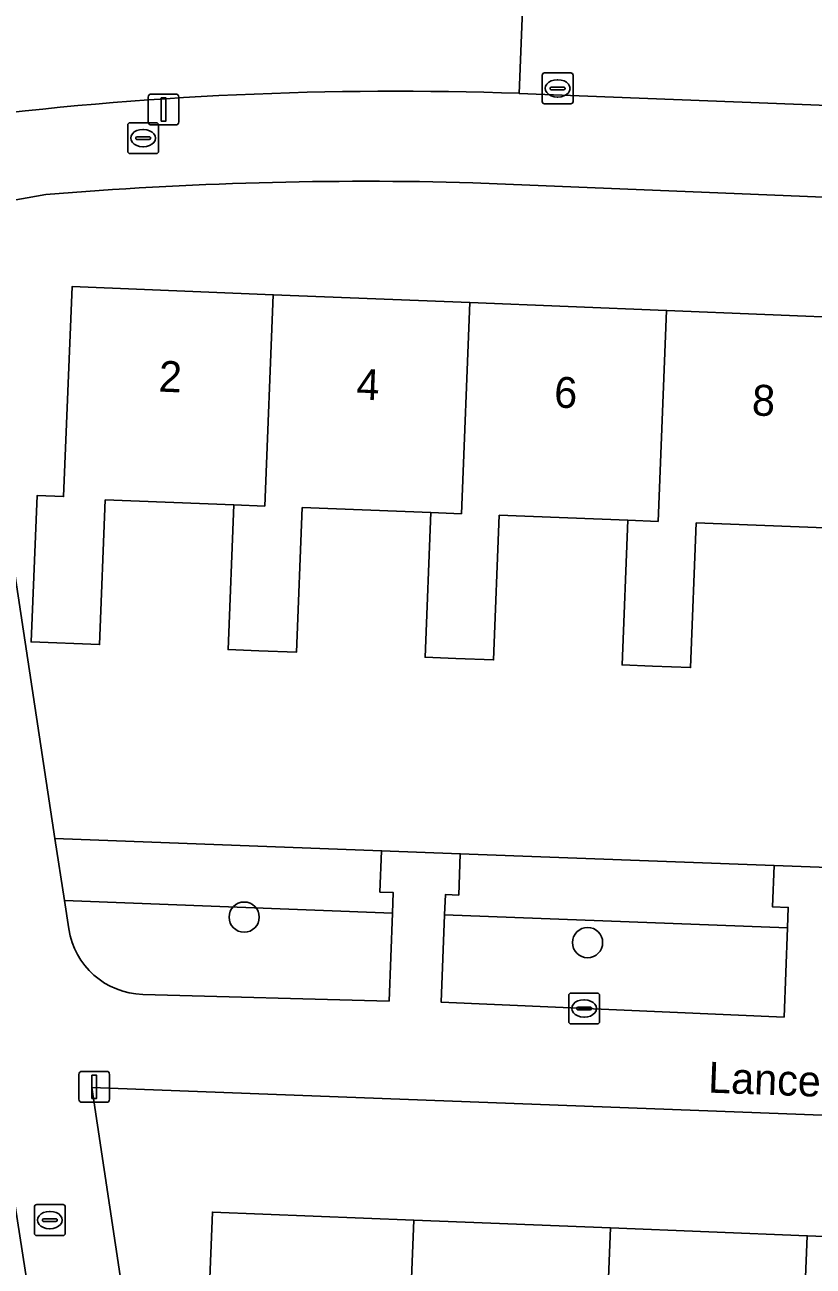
# Model space of a CAD drawing. Extents: x 160077 to 160948, y 386481 to 387498.
# Drawn here: x 160728.23 to 160753.75, y 386759.71 to 386799.88 of the extents above; entities that cross this region are included whole.
import ezdxf

# ---------------------------------------------------------------- set-up
doc = ezdxf.new("R2010")
doc.units = 0
for name, color, linetype in [('IMGEO_Boom', 7, 'Continuous'), ('IMGEO_Brandkraan', 7, 'Continuous'), ('IMGEO_Erf', 7, 'Continuous'), ('IMGEO_Groenvoorziening', 7, 'Continuous'), ('IMGEO_Kolk', 7, 'Continuous'), ('IMGEO_Lichtmast', 7, 'Continuous'), ('IMGEO_Openbare_ruimte_label', 7, 'Continuous'), ('IMGEO_Pand', 7, 'Continuous'), ('IMGEO_Pand_nummerreeks', 7, 'Continuous'), ('IMGEO_Rijbaan_lokaal_open', 7, 'Continuous'), ('IMGEO_Rioolput', 7, 'Continuous'), ('IMGEO_Voetpad_open', 7, 'Continuous')]:
    doc.layers.add(name, color=color, linetype=linetype)

msp = doc.modelspace()

# ---------------------------------------------------------------- linework, layer by layer
at = {"layer": 'IMGEO_Boom'}
for centre in [(160735.332, 386771.003), (160746.445, 386770.18)]:
    msp.add_circle(centre, 0.489, dxfattribs=at)
at = {"layer": 'IMGEO_Brandkraan'}
for p, q in [((160731.561, 386795.784), (160731.561, 386796.636)), ((160731.636, 386796.71), (160732.488, 386796.71)), ((160732.049, 386796.49), (160732.074, 386796.49)), ((160732.562, 386796.636), (160732.562, 386795.784)), ((160731.82, 386796.204), (160731.82, 386796.216)), ((160732.258, 386796.167), (160731.86, 386796.167)), ((160731.863, 386796.253), (160732.261, 386796.253)), ((160732.072, 386795.93), (160732.047, 386795.93)), ((160732.304, 386796.216), (160732.304, 386796.204)), ((160732.488, 386795.71), (160731.636, 386795.71))]:
    msp.add_line(p, q, dxfattribs=at)
for points in [[(160731.561, 386795.784), (160731.561, 386796.636)], [(160731.636, 386796.71), (160732.488, 386796.71)], [(160732.562, 386796.636), (160732.562, 386795.784)], [(160732.488, 386795.71), (160731.636, 386795.71)]]:
    msp.add_lwpolyline(points, dxfattribs=at)
for centre, radius, start, end in [((160731.638, 386796.634), 0.0765, 91.552, 178.448), ((160731.638, 386796.634), 0.0765, 91.552, 178.448), ((160732.486, 386796.634), 0.0765, 1.552, 88.448), ((160732.486, 386796.634), 0.0765, 1.552, 88.448), ((160731.86, 386796.213), 0.0403, 85.8775, 175.7526), ((160731.857, 386796.203), 0.0366, 178.938, 274.7102), ((160732.261, 386796.21), 0.043, 264.8664, 352.4533), ((160732.265, 386796.215), 0.0386, 1.7309, 96.639), ((160731.638, 386795.786), 0.0765, 181.552, 268.448), ((160731.638, 386795.786), 0.0765, 181.552, 268.448), ((160732.486, 386795.786), 0.0765, 271.552, 358.448), ((160732.486, 386795.786), 0.0765, 271.552, 358.448)]:
    msp.add_arc(centre, radius, start, end, dxfattribs=at)
for centre, major_axis, ratio, start_param, end_param in [((160732.048, 386796.21), (-0.387, 0.002), 0.722429, 4.712389, 7.853982), ((160732.073, 386796.21), (-0.39, 0.002), 0.717154, 1.570796, 4.712389)]:
    msp.add_ellipse(centre, major_axis=major_axis, ratio=ratio, start_param=start_param, end_param=end_param, dxfattribs=at)
at = {"layer": 'IMGEO_Erf'}
for points in [[(160786.582, 386792.975), (160742.734, 386794.767)], [(160728.911, 386794.383), (160726.113, 386793.887), (160729.208, 386773.55), (160739.777, 386773.151), (160742.325, 386773.055), (160752.485, 386772.671), (160755.107, 386772.572), (160765.268, 386772.187), (160767.757, 386772.092), (160778.031, 386771.702), (160780.646, 386771.604), (160792.664, 386771.147), (160789.642, 386790.266)], [(160754.123, 386783.596), (160749.964, 386783.759), (160749.78, 386779.079), (160748.542, 386779.128), (160747.565, 386779.166), (160747.748, 386783.844), (160743.588, 386784.007), (160743.404, 386779.328), (160742.177, 386779.376), (160741.189, 386779.415), (160741.372, 386784.093), (160737.212, 386784.255), (160737.028, 386779.577), (160735.811, 386779.624), (160734.813, 386779.662), (160734.996, 386784.341), (160730.836, 386784.503), (160730.652, 386779.824), (160728.437, 386779.911), (160728.627, 386784.644), (160729.488, 386784.61), (160729.76, 386791.405), (160736.273, 386791.144), (160742.638, 386790.889), (160749.003, 386790.634), (160755.368, 386790.379)], [(160734.039, 386754.802), (160734.304, 386761.46), (160740.82, 386761.201), (160747.187, 386760.948), (160753.554, 386760.695), (160759.921, 386760.443), (160766.288, 386760.19), (160772.655, 386759.937), (160779.022, 386759.684)]]:
    msp.add_lwpolyline(points, dxfattribs=at)
msp.add_lwpolyline([(160795.925, 386750), (160793.898, 386763.085), (160730.396, 386765.489), (160732.727, 386750), (160733.656, 386743.829), (160744.313, 386743.428), (160746.852, 386743.334), (160757.001, 386742.953), (160759.549, 386742.857), (160769.844, 386742.471), (160772.371, 386742.376), (160782.604, 386741.967), (160785.258, 386741.861), (160797.26, 386741.38)], close=True, dxfattribs=at)
msp.add_arc((160739.269, 386670.5), 124.315, 88.40292, 94.77959, dxfattribs=at)
at = {"layer": 'IMGEO_Groenvoorziening'}
for points in [[(160740.133, 386771.136), (160740.158, 386771.799), (160739.726, 386771.815), (160739.777, 386773.151), (160729.208, 386773.55), (160729.514, 386771.537)], [(160752.918, 386770.653), (160752.943, 386771.316), (160752.434, 386771.335), (160752.485, 386772.671), (160742.325, 386773.055), (160742.274, 386771.719), (160741.842, 386771.735), (160741.817, 386771.073)], [(160741.817, 386771.073), (160741.709, 386768.249), (160752.807, 386767.768), (160752.918, 386770.653)]]:
    msp.add_lwpolyline(points, close=True, dxfattribs=at)
for points in [[(160740.133, 386771.136), (160729.514, 386771.537), (160729.654, 386770.62)], [(160732.053, 386768.501), (160740.024, 386768.288), (160740.133, 386771.136)]]:
    msp.add_lwpolyline(points, dxfattribs=at)
msp.add_arc((160732.121, 386770.995), 2.495, 188.6539, 268.4388, dxfattribs=at)
at = {"layer": 'IMGEO_Kolk'}
for p, q in [((160744.975, 386797.394), (160744.975, 386798.246)), ((160745.05, 386798.32), (160745.902, 386798.32)), ((160745.463, 386798.1), (160745.488, 386798.1)), ((160745.976, 386798.246), (160745.976, 386797.394)), ((160745.234, 386797.814), (160745.234, 386797.826)), ((160745.672, 386797.777), (160745.274, 386797.777)), ((160745.277, 386797.863), (160745.675, 386797.863)), ((160745.486, 386797.54), (160745.461, 386797.54)), ((160745.718, 386797.826), (160745.718, 386797.814)), ((160745.902, 386797.32), (160745.05, 386797.32)), ((160745.834, 386767.621), (160745.834, 386768.473)), ((160745.909, 386768.547), (160746.761, 386768.547)), ((160746.322, 386768.327), (160746.347, 386768.327)), ((160746.835, 386768.473), (160746.835, 386767.621)), ((160746.093, 386768.041), (160746.093, 386768.053)), ((160746.531, 386768.004), (160746.133, 386768.004)), ((160746.136, 386768.09), (160746.534, 386768.09)), ((160746.577, 386768.053), (160746.577, 386768.041)), ((160746.761, 386767.547), (160745.909, 386767.547)), ((160746.345, 386767.767), (160746.32, 386767.767))]:
    msp.add_line(p, q, dxfattribs=at)
for points in [[(160744.975, 386797.394), (160744.975, 386798.246)], [(160745.05, 386798.32), (160745.902, 386798.32)], [(160745.976, 386798.246), (160745.976, 386797.394)], [(160745.902, 386797.32), (160745.05, 386797.32)], [(160745.834, 386767.621), (160745.834, 386768.473)], [(160745.909, 386768.547), (160746.761, 386768.547)], [(160746.835, 386768.473), (160746.835, 386767.621)], [(160746.761, 386767.547), (160745.909, 386767.547)]]:
    msp.add_lwpolyline(points, dxfattribs=at)
for centre, radius, start, end in [((160745.052, 386798.244), 0.0765, 91.552, 178.448), ((160745.052, 386798.244), 0.0765, 91.552, 178.448), ((160745.9, 386798.244), 0.0765, 1.552, 88.448), ((160745.9, 386798.244), 0.0765, 1.552, 88.448), ((160745.274, 386797.823), 0.0403, 85.8775, 175.7526), ((160745.271, 386797.813), 0.0366, 178.938, 274.7102), ((160745.675, 386797.82), 0.043, 264.8664, 352.4533), ((160745.679, 386797.825), 0.0386, 1.7309, 96.639), ((160745.052, 386797.396), 0.0765, 181.552, 268.448), ((160745.052, 386797.396), 0.0765, 181.552, 268.448), ((160745.9, 386797.396), 0.0765, 271.552, 358.448), ((160745.9, 386797.396), 0.0765, 271.552, 358.448), ((160745.911, 386768.471), 0.0765, 91.552, 178.448), ((160745.911, 386768.471), 0.0765, 91.552, 178.448), ((160746.759, 386768.471), 0.0765, 1.552, 88.448), ((160746.759, 386768.471), 0.0765, 1.552, 88.448), ((160746.133, 386768.05), 0.0403, 85.8775, 175.7526), ((160746.13, 386768.04), 0.0366, 178.938, 274.7102), ((160746.534, 386768.047), 0.043, 264.8664, 352.4533), ((160746.538, 386768.052), 0.0386, 1.7309, 96.639), ((160745.911, 386767.623), 0.0765, 181.552, 268.448), ((160745.911, 386767.623), 0.0765, 181.552, 268.448), ((160746.759, 386767.623), 0.0765, 271.552, 358.448), ((160746.759, 386767.623), 0.0765, 271.552, 358.448)]:
    msp.add_arc(centre, radius, start, end, dxfattribs=at)
for centre, major_axis, ratio, start_param, end_param in [((160745.462, 386797.82), (-0.387, 0.002), 0.722429, 4.712389, 7.853982), ((160745.487, 386797.82), (-0.39, 0.002), 0.717154, 1.570796, 4.712389), ((160746.321, 386768.047), (-0.387, 0.002), 0.722429, 4.712389, 7.853982), ((160746.346, 386768.047), (-0.39, 0.002), 0.717154, 1.570796, 4.712389)]:
    msp.add_ellipse(centre, major_axis=major_axis, ratio=ratio, start_param=start_param, end_param=end_param, dxfattribs=at)
at = {"layer": 'IMGEO_Lichtmast'}
for p, q in [((160732.226, 386796.738), (160732.226, 386797.538)), ((160732.226, 386797.538), (160732.226, 386796.738)), ((160732.326, 386797.638), (160733.116, 386797.638)), ((160733.116, 386797.638), (160732.326, 386797.638)), ((160733.216, 386797.538), (160733.216, 386796.738)), ((160733.216, 386796.738), (160733.216, 386797.538)), ((160733.116, 386796.638), (160732.326, 386796.638)), ((160732.326, 386796.638), (160733.116, 386796.638)), ((160729.985, 386765.113), (160729.985, 386765.913)), ((160729.985, 386765.913), (160729.985, 386765.113)), ((160730.085, 386766.013), (160730.875, 386766.013)), ((160730.875, 386766.013), (160730.085, 386766.013)), ((160730.975, 386765.913), (160730.975, 386765.113)), ((160730.975, 386765.113), (160730.975, 386765.913)), ((160730.875, 386765.013), (160730.085, 386765.013)), ((160730.085, 386765.013), (160730.875, 386765.013))]:
    msp.add_line(p, q, dxfattribs=at)
for points in [[(160732.646, 386797.513), (160732.796, 386797.513), (160732.796, 386796.763), (160732.646, 386796.763), (160732.646, 386797.513)], [(160730.405, 386765.888), (160730.555, 386765.888), (160730.555, 386765.138), (160730.405, 386765.138), (160730.405, 386765.888)]]:
    msp.add_lwpolyline(points, dxfattribs=at)
for centre, start, end in [((160732.326, 386797.538), 90, 180), ((160732.326, 386797.538), 90, 180), ((160733.116, 386797.538), 0, 90), ((160733.116, 386797.538), 360, 90), ((160732.326, 386796.738), 180, 270), ((160732.326, 386796.738), 180, 270), ((160733.116, 386796.738), 270, 0), ((160733.116, 386796.738), 270, 0), ((160730.085, 386765.913), 90, 180), ((160730.085, 386765.913), 90, 180), ((160730.875, 386765.913), 0, 90), ((160730.875, 386765.913), 360, 90), ((160730.085, 386765.113), 180, 270), ((160730.085, 386765.113), 180, 270), ((160730.875, 386765.113), 270, 0), ((160730.875, 386765.113), 270, 0)]:
    msp.add_arc(centre, 0.1, start, end, dxfattribs=at)
at = {"layer": 'IMGEO_Pand'}
for points in [[(160729.76, 386791.405), (160729.488, 386784.61), (160728.627, 386784.644), (160728.437, 386779.911), (160730.652, 386779.824), (160730.836, 386784.503), (160734.996, 386784.341), (160735.999, 386784.302), (160736.273, 386791.144)], [(160734.813, 386779.662), (160735.811, 386779.624), (160737.028, 386779.577), (160737.212, 386784.255), (160741.372, 386784.093), (160742.364, 386784.054), (160742.638, 386790.889), (160736.273, 386791.144), (160735.999, 386784.302), (160734.996, 386784.341)], [(160741.189, 386779.415), (160742.177, 386779.376), (160743.404, 386779.328), (160743.588, 386784.007), (160747.748, 386783.844), (160748.729, 386783.806), (160749.003, 386790.634), (160742.638, 386790.889), (160742.364, 386784.054), (160741.372, 386784.093)], [(160747.565, 386779.166), (160748.542, 386779.128), (160749.78, 386779.079), (160749.964, 386783.759), (160754.123, 386783.596), (160755.095, 386783.558), (160755.368, 386790.379), (160749.003, 386790.634), (160748.729, 386783.806), (160747.748, 386783.844)], [(160734.304, 386761.46), (160734.039, 386754.802), (160733.136, 386754.838), (160732.946, 386750.068), (160735.164, 386750), (160735.342, 386754.667), (160739.506, 386754.51), (160740.552, 386754.469), (160740.82, 386761.201)], [(160741.546, 386749.743), (160741.556, 386750), (160741.724, 386754.427), (160745.889, 386754.27), (160746.92, 386754.23), (160747.187, 386760.948), (160740.82, 386761.201), (160740.552, 386754.469), (160739.506, 386754.51), (160739.335, 386750), (160739.328, 386749.827), (160740.366, 386749.788)], [(160747.928, 386749.503), (160747.947, 386750), (160748.107, 386754.187), (160752.27, 386754.029), (160753.287, 386753.989), (160753.554, 386760.695), (160747.187, 386760.948), (160746.92, 386754.23), (160745.889, 386754.27), (160745.727, 386750), (160745.711, 386749.587), (160746.734, 386749.548)], [(160754.31, 386749.263), (160754.338, 386750), (160754.489, 386753.946), (160758.652, 386753.789), (160759.655, 386753.75), (160759.921, 386760.443), (160753.554, 386760.695), (160753.287, 386753.989), (160752.27, 386754.029), (160752.117, 386750), (160752.092, 386749.347), (160753.101, 386749.309)]]:
    msp.add_lwpolyline(points, close=True, dxfattribs=at)
at = {"layer": 'IMGEO_Rijbaan_lokaal_open'}
for points in [[(160744.23, 386797.66), (160744.509, 386804.715), (160742.768, 386804.784), (160742.663, 386804.789), (160742.115, 386804.845), (160741.574, 386804.949), (160741.045, 386805.102), (160740.531, 386805.301), (160740.037, 386805.545), (160739.567, 386805.832), (160739.125, 386806.161)], [(160837.242, 386800.967), (160811.348, 386802.129), (160793.676, 386802.846), (160774.115, 386803.537), (160744.509, 386804.715), (160744.23, 386797.66), (160786.696, 386796.006)]]:
    msp.add_lwpolyline(points, dxfattribs=at)
msp.add_arc((160740.257, 386683.937), 113.793, 87.99893, 97.21246, dxfattribs=at)
at = {"layer": 'IMGEO_Rioolput'}
for p, q in [((160728.541, 386760.774), (160728.541, 386761.626)), ((160728.616, 386761.7), (160729.468, 386761.7)), ((160729.029, 386761.48), (160729.054, 386761.48)), ((160729.542, 386761.626), (160729.542, 386760.774)), ((160728.8, 386761.194), (160728.8, 386761.206)), ((160729.238, 386761.157), (160728.84, 386761.157)), ((160728.843, 386761.243), (160729.241, 386761.243)), ((160729.284, 386761.206), (160729.284, 386761.194)), ((160729.468, 386760.7), (160728.616, 386760.7)), ((160729.052, 386760.92), (160729.027, 386760.92))]:
    msp.add_line(p, q, dxfattribs=at)
for points in [[(160728.541, 386760.774), (160728.541, 386761.626)], [(160728.616, 386761.7), (160729.468, 386761.7)], [(160729.542, 386761.626), (160729.542, 386760.774)], [(160729.468, 386760.7), (160728.616, 386760.7)]]:
    msp.add_lwpolyline(points, dxfattribs=at)
for centre, radius, start, end in [((160728.618, 386761.624), 0.0765, 91.552, 178.448), ((160728.618, 386761.624), 0.0765, 91.552, 178.448), ((160729.466, 386761.624), 0.0765, 1.552, 88.448), ((160729.466, 386761.624), 0.0765, 1.552, 88.448), ((160728.84, 386761.203), 0.0403, 85.8775, 175.7526), ((160728.837, 386761.193), 0.0366, 178.938, 274.7102), ((160729.241, 386761.2), 0.043, 264.8664, 352.4533), ((160729.245, 386761.205), 0.0386, 1.7309, 96.639), ((160728.618, 386760.776), 0.0765, 181.552, 268.448), ((160728.618, 386760.776), 0.0765, 181.552, 268.448), ((160729.466, 386760.776), 0.0765, 271.552, 358.448), ((160729.466, 386760.776), 0.0765, 271.552, 358.448)]:
    msp.add_arc(centre, radius, start, end, dxfattribs=at)
for centre, major_axis, ratio, start_param, end_param in [((160729.028, 386761.2), (-0.387, 0.002), 0.722429, 4.712389, 7.853982), ((160729.053, 386761.2), (-0.39, 0.002), 0.717154, 1.570796, 4.712389)]:
    msp.add_ellipse(centre, major_axis=major_axis, ratio=ratio, start_param=start_param, end_param=end_param, dxfattribs=at)
at = {"layer": 'IMGEO_Voetpad_open'}
for points in [[(160786.696, 386796.006), (160744.23, 386797.66)], [(160725.97, 386796.829), (160726.113, 386793.887), (160728.911, 386794.383)], [(160742.734, 386794.767), (160786.582, 386792.975)], [(160729.654, 386770.62), (160729.514, 386771.537), (160729.208, 386773.55), (160726.113, 386793.887), (160723.157, 386793.323), (160725.146, 386779.949), (160726.211, 386772.948), (160727.336, 386765.387), (160727.652, 386763.274), (160727.675, 386763.262), (160728.639, 386757.007), (160729.721, 386750), (160729.967, 386748.41), (160730.959, 386741.615), (160731.883, 386735.296), (160734.945, 386735.584), (160798.554, 386733.131), (160797.621, 386739.052)], [(160755.107, 386772.572), (160752.485, 386772.671), (160752.434, 386771.335), (160752.943, 386771.316), (160752.918, 386770.653), (160752.807, 386767.768), (160741.709, 386768.249), (160741.817, 386771.073), (160741.842, 386771.735), (160742.274, 386771.719), (160742.325, 386773.055), (160739.777, 386773.151), (160739.726, 386771.815), (160740.158, 386771.799), (160740.133, 386771.136), (160740.024, 386768.288), (160732.053, 386768.501)], [(160730.396, 386765.489), (160793.898, 386763.085)], [(160734.079, 386741.014), (160733.958, 386741.816), (160733.656, 386743.829), (160732.727, 386750), (160730.396, 386765.489)]]:
    msp.add_lwpolyline(points, dxfattribs=at)
for centre, radius, start, end in [((160740.257, 386683.937), 113.793, 87.99893, 97.21246), ((160739.269, 386670.5), 124.315, 88.40292, 94.77959), ((160732.121, 386770.995), 2.495, 188.6539, 268.4388)]:
    msp.add_arc(centre, radius, start, end, dxfattribs=at)

# ---------------------------------------------------------------- texts
at = {"layer": 'IMGEO_Openbare_ruimte_label'}
msp.add_text('Lanceloetstraat', height=1, rotation=357.8216, dxfattribs=at).set_placement((160750.336, 386765.327))
at = {"layer": 'IMGEO_Pand_nummerreeks'}
for s, p in [('2', (160732.551, 386788.01)), ('4', (160738.952, 386787.754)), ('6', (160745.35, 386787.497)), ('8', (160751.752, 386787.241))]:
    msp.add_text(s, height=1, rotation=357.7049, dxfattribs=at).set_placement(p)

doc.saveas('drawing.dxf')
